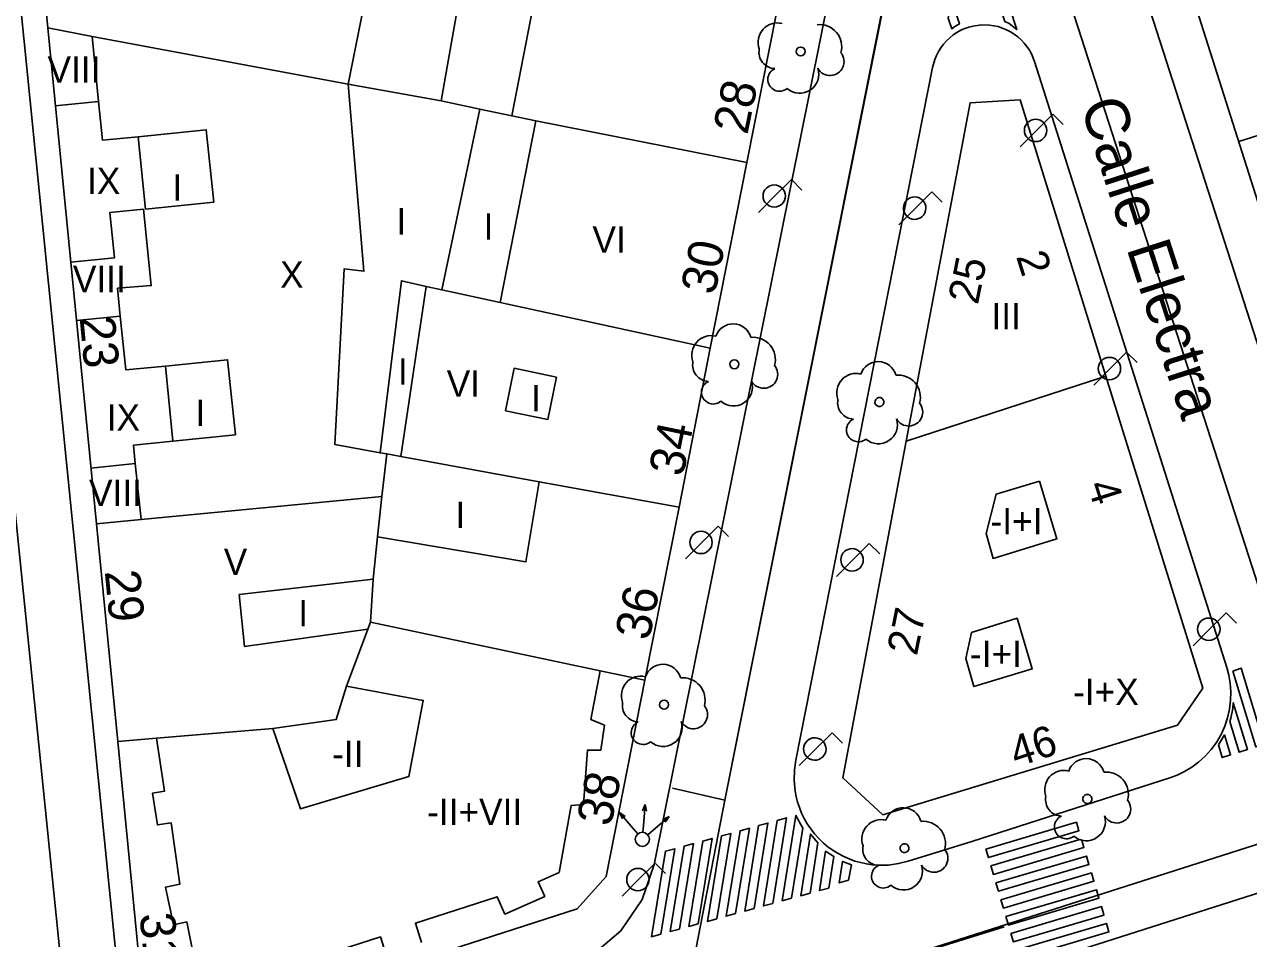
# Model space of a CAD drawing. Extents: x 282771 to 285132, y 4823109 to 4825496.
# Drawn here: x 284607.7 to 284677.3, y 4823692.1 to 4823744.1 of the extents above; entities that cross this region are included whole.
import ezdxf

# ---------------------------------------------------------------- set-up
doc = ezdxf.new("R2010")
doc.units = 0
for name, color, linetype in [('ACERA-BORDILLO', 7, 'Continuous'), ('ARBOL', 7, 'Continuous'), ('CALLE-EJE', 7, 'Continuous'), ('CALLE-TEXTO', 7, 'Continuous'), ('EDIFICIO', 7, 'Continuous'), ('FAROLA', 7, 'Continuous'), ('INTERIOR-EDIFICIO', 7, 'Continuous'), ('MEDIANERA', 7, 'Continuous'), ('NUM-LOCAL', 7, 'Continuous'), ('NUM-PORTAL', 7, 'Continuous'), ('PASO-PEATONES', 7, 'Continuous'), ('SEMAFORO', 7, 'Continuous'), ('SENAL-VIARIA', 7, 'Continuous'), ('TXT-ALTURA-EDIFICIO', 7, 'Continuous')]:
    doc.layers.add(name, color=color, linetype=linetype)

msp = doc.modelspace()

# ---------------------------------------------------------------- linework, layer by layer
at = {"layer": 'ACERA-BORDILLO'}
for points in [[(284724.299, 4823717.908), (284723.882, 4823717.708), (284723.463, 4823717.552), (284687.438, 4823705.922), (284687.177, 4823705.851), (284686.903, 4823705.802), (284686.616, 4823705.779), (284686.322, 4823705.783), (284686.023, 4823705.818), (284685.725, 4823705.883), (284685.431, 4823705.98), (284685.148, 4823706.107), (284684.88, 4823706.263), (284684.63, 4823706.444), (284684.402, 4823706.648), (284684.2, 4823706.87), (284684.024, 4823707.107), (284683.876, 4823707.353), (284683.755, 4823707.604), (284683.661, 4823707.857), (284664.395, 4823767.653), (284669.956, 4823795.553), (284677.226, 4823831.673)], [(284638.083, 4823690.247), (284639.978, 4823691.129), (284641.632, 4823692.529), (284642.85, 4823694.322), (284643.526, 4823696.3), (284663.504, 4823795.557), (284669.568, 4823825.686)], [(284600.883, 4823810.697), (284602.413, 4823795.557), (284613.303, 4823687.498), (284613.362, 4823687.106), (284613.465, 4823686.706), (284613.615, 4823686.303), (284613.814, 4823685.907), (284614.063, 4823685.526), (284614.36, 4823685.169), (284614.701, 4823684.844), (284615.081, 4823684.56), (284615.492, 4823684.322), (284615.925, 4823684.137), (284616.371, 4823684.004), (284616.819, 4823683.926), (284617.262, 4823683.899), (284617.691, 4823683.92), (284618.099, 4823683.983), (284618.483, 4823684.083), (284638.083, 4823690.247)], [(284664.987, 4823742.408), (284664.869, 4823742.621), (284664.732, 4823742.827), (284664.576, 4823743.024), (284664.402, 4823743.209), (284664.212, 4823743.38), (284664.007, 4823743.535), (284663.79, 4823743.671), (284663.563, 4823743.788), (284663.328, 4823743.885), (284663.089, 4823743.961), (284662.847, 4823744.016), (284662.606, 4823744.05), (284662.136, 4823744.06), (284661.669, 4823743.997), (284661.434, 4823743.936), (284661.2, 4823743.855), (284660.971, 4823743.753), (284660.748, 4823743.63), (284660.535, 4823743.489), (284660.335, 4823743.329), (284660.149, 4823743.152), (284659.979, 4823742.961), (284659.827, 4823742.758), (284659.694, 4823742.544), (284659.581, 4823742.324), (284659.488, 4823742.099), (284659.361, 4823741.646), (284651.579, 4823702.232), (284651.502, 4823701.684), (284651.487, 4823701.099), (284651.545, 4823700.486), (284651.604, 4823700.173), (284651.686, 4823699.858), (284651.789, 4823699.543), (284651.916, 4823699.23), (284652.066, 4823698.923), (284652.239, 4823698.622), (284652.434, 4823698.332), (284652.65, 4823698.054), (284652.887, 4823697.791), (284653.142, 4823697.544), (284653.415, 4823697.316), (284653.702, 4823697.109), (284654.001, 4823696.923), (284654.311, 4823696.761), (284654.628, 4823696.621), (284654.95, 4823696.505), (284655.274, 4823696.412), (284655.598, 4823696.343), (284655.92, 4823696.296), (284656.238, 4823696.27), (284656.854, 4823696.277), (284657.434, 4823696.355), (284657.97, 4823696.49), (284661.605, 4823697.622), (284672.852, 4823701.231), (284673.273, 4823701.387), (284673.691, 4823701.587), (284674.101, 4823701.833), (284674.494, 4823702.125), (284674.864, 4823702.461), (284675.204, 4823702.838), (284675.507, 4823703.252), (284675.767, 4823703.698), (284675.98, 4823704.168), (284676.142, 4823704.654), (284676.253, 4823705.15), (284676.312, 4823705.646), (284676.322, 4823706.136), (284676.286, 4823706.612), (284676.207, 4823707.069), (284676.091, 4823707.503), (284665.164, 4823741.972), (284664.987, 4823742.408)]]:
    msp.add_lwpolyline(points, dxfattribs=at)
at = {"layer": 'ARBOL'}
for centre in [(284651.865, 4823742.549), (284648.093, 4823724.76), (284644.096, 4823705.395)]:
    msp.add_circle(centre, 0.255, dxfattribs=at)
for centre, radius, start, end in [((284650.535, 4823743.079), 1.097, 75.4318, 200.55608), ((284652.925, 4823742.809), 1.272, 345.03273, 95.79925), ((284650.425, 4823742.509), 0.935, 168.59898, 268.13236), ((284653.535, 4823741.979), 0.797, 208.96246, 38.99103), ((284650.665, 4823740.959), 0.672, 113.73672, 309.4725), ((284651.805, 4823741.259), 1.086, 228.95447, 17.92796), ((284648.023, 4823726.02), 1.038, 15.64228, 161.38435), ((284646.763, 4823725.29), 1.097, 75.4318, 200.55608), ((284649.153, 4823725.02), 1.272, 345.03273, 95.79925), ((284646.653, 4823724.72), 0.935, 168.59898, 268.13236), ((284649.763, 4823724.19), 0.797, 208.96246, 38.99103), ((284646.893, 4823723.17), 0.672, 113.73672, 309.4725), ((284648.033, 4823723.47), 1.086, 228.95447, 17.92796), ((284644.026, 4823706.655), 1.038, 15.64228, 161.38435), ((284642.766, 4823705.925), 1.097, 75.4318, 200.55608), ((284645.156, 4823705.655), 1.272, 345.03273, 95.79925), ((284642.656, 4823705.355), 0.935, 168.59898, 268.13236), ((284645.766, 4823704.825), 0.797, 208.96246, 38.99103), ((284642.896, 4823703.805), 0.672, 113.73672, 309.4725), ((284644.036, 4823704.105), 1.086, 228.95447, 17.92796)]:
    msp.add_arc(centre, radius, start, end, dxfattribs=at)
for centre, major_axis, ratio, start_param, end_param in [((284656.269, 4823723.872), (0.604, 0.845), 0.999979, 5.605876, 8.149555), ((284655.009, 4823723.142), (0.638, 0.892), 0.999979, 0.366215, 2.550046), ((284657.399, 4823722.872), (0.74, 1.035), 0.999979, 5.071639, 7.004879), ((284654.899, 4823722.572), (-0.544, -0.761), 0.999979, 5.133882, 6.871067), ((284658.009, 4823722.042), (-0.463, -0.648), 0.999979, 5.838357, 9.154982), ((284655.139, 4823721.022), (-0.391, -0.547), 0.999979, 4.176355, 7.592588), ((284656.279, 4823721.322), (-0.631, -0.883), 0.999979, 6.187284, 8.787362), ((284668.095, 4823701.292), (0.588, 0.856), 0.999978, 5.587189, 8.130868), ((284666.835, 4823700.562), (0.621, 0.904), 0.999978, 0.347528, 2.531358), ((284669.225, 4823700.292), (0.72, 1.049), 0.999978, 5.052952, 6.986192), ((284666.725, 4823699.992), (-0.53, -0.771), 0.999978, 5.115194, 6.852379), ((284669.835, 4823699.462), (-0.451, -0.657), 0.999978, 5.81967, 9.136294), ((284657.695, 4823698.492), (0.588, 0.856), 0.999978, 5.587566, 8.131245), ((284668.105, 4823698.742), (-0.615, -0.895), 0.999978, 6.168596, 8.768674), ((284656.435, 4823697.761), (0.621, 0.904), 0.999978, 0.347905, 2.531736), ((284658.825, 4823697.492), (0.721, 1.049), 0.999978, 5.053329, 6.986569), ((284666.965, 4823698.442), (-0.38, -0.554), 0.999978, 4.157667, 7.573901), ((284656.325, 4823697.191), (-0.53, -0.771), 0.999978, 5.115572, 6.852757), ((284659.435, 4823696.662), (-0.451, -0.657), 0.999978, 5.820047, 9.136672), ((284656.565, 4823695.641), (-0.381, -0.554), 0.999978, 4.158045, 7.574278), ((284657.705, 4823695.941), (-0.615, -0.895), 0.999978, 6.168974, 8.769052)]:
    msp.add_ellipse(centre, major_axis=major_axis, ratio=ratio, start_param=start_param, end_param=end_param, dxfattribs=at)
for centre, major_axis, ratio in [((284656.339, 4823722.612), (0.148, 0.207), 0.999979), ((284668.165, 4823700.032), (0.144, 0.21), 0.999978), ((284657.765, 4823697.232), (0.144, 0.21), 0.999978)]:
    msp.add_ellipse(centre, major_axis=major_axis, ratio=ratio, dxfattribs=at)
at = {"layer": 'CALLE-EJE'}
for points in [[(284611.272, 4823676.226), (284602.163, 4823765.677)], [(284645.031, 4823686.979), (284647.545, 4823699.957), (284660.642, 4823765.593)], [(284660.642, 4823765.593), (284682.18, 4823698.855)], [(284645.031, 4823686.979), (284682.18, 4823698.855)]]:
    msp.add_lwpolyline(points, dxfattribs=at)
at = {"layer": 'EDIFICIO'}
for points in [[(284663.313, 4823809.767), (284660.503, 4823795.557), (284659.693, 4823791.437), (284657.983, 4823782.757), (284656.293, 4823774.197), (284654.453, 4823764.877), (284651.773, 4823751.278), (284648.803, 4823736.228), (284646.723, 4823725.678), (284644.943, 4823716.628), (284643.003, 4823706.788), (284640.803, 4823695.618), (284639.153, 4823693.778), (284616.903, 4823686.598), (284614.513, 4823688.108), (284613.023, 4823703.308), (284611.813, 4823715.688), (284609.043, 4823743.898), (284607.973, 4823754.798), (284605.653, 4823778.527), (284603.983, 4823795.557), (284603.223, 4823803.307)], [(284685.865, 4823708.822), (284695.065, 4823711.692), (284713.595, 4823717.482), (284722.655, 4823720.322), (284704.616, 4823778.013), (284667.676, 4823766.062), (284685.865, 4823708.822)], [(284669.215, 4823724.082), (284664.345, 4823739.792), (284661.495, 4823739.622), (284657.865, 4823720.382), (284654.255, 4823701.232), (284656.535, 4823699.132), (284673.285, 4823704.222), (284674.725, 4823706.332), (284669.215, 4823724.082)]]:
    msp.add_lwpolyline(points, dxfattribs=at)
at = {"layer": 'FAROLA'}
for p, q in [((284666.205, 4823738.991), (284665.265, 4823738.061)), ((284666.795, 4823738.401), (284666.205, 4823738.991)), ((284665.265, 4823738.061), (284664.335, 4823737.121)), ((284651.341, 4823735.26), (284650.401, 4823734.33)), ((284651.931, 4823734.67), (284651.341, 4823735.26)), ((284659.323, 4823734.569), (284658.383, 4823733.639)), ((284659.913, 4823733.979), (284659.323, 4823734.569)), ((284650.401, 4823734.33), (284649.471, 4823733.39)), ((284658.383, 4823733.639), (284657.453, 4823732.699)), ((284670.4, 4823725.441), (284669.46, 4823724.511)), ((284670.99, 4823724.851), (284670.4, 4823725.441)), ((284669.46, 4823724.511), (284668.53, 4823723.571)), ((284647.175, 4823715.558), (284646.235, 4823714.628)), ((284647.765, 4823714.968), (284647.175, 4823715.558)), ((284646.235, 4823714.628), (284645.305, 4823713.688)), ((284655.766, 4823714.563), (284654.826, 4823713.633)), ((284656.356, 4823713.973), (284655.766, 4823714.563)), ((284654.826, 4823713.633), (284653.896, 4823712.693)), ((284676.056, 4823710.617), (284675.116, 4823709.687)), ((284676.646, 4823710.027), (284676.056, 4823710.617)), ((284675.116, 4823709.687), (284674.186, 4823708.747)), ((284653.646, 4823703.803), (284652.706, 4823702.873)), ((284654.236, 4823703.213), (284653.646, 4823703.803)), ((284652.706, 4823702.873), (284651.776, 4823701.933)), ((284643.584, 4823696.376), (284642.644, 4823695.446)), ((284644.174, 4823695.786), (284643.584, 4823696.376)), ((284642.644, 4823695.446), (284641.714, 4823694.506))]:
    msp.add_line(p, q, dxfattribs=at)
for centre, radius in [((284665.225, 4823738.061), 0.638), ((284650.361, 4823734.33), 0.637), ((284669.42, 4823724.511), 0.638), ((284646.195, 4823714.628), 0.637), ((284675.076, 4823709.687), 0.638), ((284642.604, 4823695.446), 0.637)]:
    msp.add_circle(centre, radius, dxfattribs=at)
for centre in [(284658.343, 4823733.639), (284654.786, 4823713.633), (284652.666, 4823702.873)]:
    msp.add_ellipse(centre, major_axis=(0.372, 0.518), ratio=0.999979, dxfattribs=at)
at = {"layer": 'INTERIOR-EDIFICIO'}
for points in [[(284638.353, 4823753.918), (284635.433, 4823738.89), (284636.793, 4823738.608), (284634.773, 4823728.278), (284631.463, 4823728.998), (284630.563, 4823729.188), (284629.133, 4823719.508), (284636.993, 4823718.078), (284636.233, 4823713.518), (284627.803, 4823714.948), (284628.053, 4823717.238), (284628.333, 4823719.658), (284627.943, 4823719.728), (284625.363, 4823720.198), (284625.893, 4823730.178), (284627.023, 4823730.048), (284626.123, 4823740.688), (284628.159, 4823750.85)], [(284618.493, 4823733.988), (284618.063, 4823738.098), (284614.193, 4823737.698), (284614.613, 4823733.588), (284618.493, 4823733.988)], [(284619.713, 4823720.738), (284619.273, 4823725.018), (284615.733, 4823724.658), (284616.153, 4823720.378), (284619.713, 4823720.738)], [(284637.983, 4823724.028), (284637.493, 4823721.618), (284635.083, 4823722.118), (284635.573, 4823724.528), (284637.983, 4823724.028)], [(284665.445, 4823718.102), (284662.975, 4823717.372), (284662.415, 4823715.142), (284662.805, 4823713.712), (284666.435, 4823714.832), (284665.445, 4823718.102)], [(284627.393, 4823710.088), (284627.243, 4823709.698), (284620.233, 4823708.708), (284619.933, 4823711.658), (284627.543, 4823712.538), (284627.393, 4823710.088)], [(284661.575, 4823709.502), (284661.245, 4823708.032), (284661.705, 4823706.422), (284665.035, 4823707.432), (284664.165, 4823710.312), (284661.575, 4823709.502)], [(284626.043, 4823706.458), (284630.403, 4823705.638), (284629.583, 4823701.308), (284623.413, 4823699.468), (284621.843, 4823704.038), (284625.453, 4823704.548), (284626.043, 4823706.458)]]:
    msp.add_lwpolyline(points, dxfattribs=at)
at = {"layer": 'MEDIANERA'}
for p, q in [((284676.775, 4823737.432), (284678.685, 4823738.032)), ((284657.865, 4823720.382), (284669.215, 4823724.082))]:
    msp.add_line(p, q, dxfattribs=at)
for points in [[(284632.773, 4823749.948), (284633.203, 4823749.868), (284631.413, 4823739.738)], [(284611.573, 4823743.408), (284609.043, 4823743.898)], [(284631.413, 4823739.738), (284626.123, 4823740.688), (284611.573, 4823743.408)], [(284611.573, 4823743.408), (284611.933, 4823739.708)], [(284611.933, 4823739.708), (284609.473, 4823739.458)], [(284611.933, 4823739.708), (284612.163, 4823737.498), (284614.193, 4823737.698)], [(284631.413, 4823739.738), (284633.613, 4823739.268)], [(284631.463, 4823728.998), (284633.613, 4823739.268)], [(284633.613, 4823739.268), (284635.433, 4823738.89)], [(284636.793, 4823738.608), (284648.803, 4823736.228)], [(284610.353, 4823730.568), (284612.843, 4823730.818), (284612.583, 4823733.388), (284614.483, 4823733.578), (284614.933, 4823729.238), (284613.013, 4823729.078), (284613.173, 4823727.498)], [(284630.563, 4823729.188), (284629.153, 4823729.508), (284627.943, 4823719.728)], [(284646.723, 4823725.678), (284634.773, 4823728.278)], [(284613.173, 4823727.498), (284610.673, 4823727.248)], [(284613.173, 4823727.498), (284613.493, 4823724.438), (284615.733, 4823724.658)], [(284616.153, 4823720.378), (284613.923, 4823720.158), (284614.023, 4823719.108)], [(284628.333, 4823719.658), (284629.133, 4823719.508)], [(284614.023, 4823719.108), (284611.493, 4823718.858)], [(284614.023, 4823719.108), (284614.353, 4823715.93)], [(284636.993, 4823718.078), (284644.943, 4823716.628)], [(284628.053, 4823717.238), (284614.353, 4823715.93)], [(284614.353, 4823715.93), (284611.813, 4823715.688)], [(284627.543, 4823712.538), (284627.803, 4823714.948)], [(284626.043, 4823706.458), (284627.393, 4823710.088), (284640.464, 4823707.325)], [(284630.303, 4823691.878), (284629.953, 4823692.978), (284634.603, 4823694.468), (284635.043, 4823693.488), (284637.313, 4823694.488), (284636.943, 4823695.328), (284638.123, 4823695.858), (284638.813, 4823699.668), (284639.513, 4823699.728), (284639.733, 4823702.818), (284640.493, 4823702.808), (284640.703, 4823704.228), (284639.933, 4823704.548), (284640.464, 4823707.325)], [(284640.464, 4823707.325), (284643.003, 4823706.788)], [(284621.843, 4823704.038), (284615.223, 4823703.488)], [(284615.223, 4823703.488), (284613.023, 4823703.308)], [(284615.223, 4823703.488), (284615.683, 4823700.468), (284615.003, 4823700.368), (284615.283, 4823698.558), (284616.063, 4823698.678), (284616.563, 4823695.188), (284615.743, 4823695.018), (284616.203, 4823692.878), (284616.953, 4823693.038), (284617.413, 4823690.768)], [(284625.033, 4823691.238), (284627.963, 4823692.188), (284628.273, 4823691.228)]]:
    msp.add_lwpolyline(points, dxfattribs=at)
at = {"layer": 'PASO-PEATONES'}
for points in [[(284661.468, 4823750.391), (284661.67, 4823751.384), (284664.147, 4823743.793), (284663.715, 4823744.142), (284663.469, 4823744.26)], [(284660.255, 4823744.436), (284660.458, 4823745.429), (284660.886, 4823744.115), (284660.635, 4823743.962), (284660.45, 4823743.839)], [(284676.442, 4823707.311), (284676.918, 4823707.464), (284678.217, 4823703.151), (284677.741, 4823702.997)], [(284676.262, 4823704.442), (284676.325, 4823704.632), (284676.435, 4823705.182), (284676.463, 4823705.507), (284677.265, 4823702.844), (284676.789, 4823702.691)], [(284675.618, 4823703.113), (284675.97, 4823703.676), (284676.313, 4823702.538), (284675.837, 4823702.384)], [(284651.335, 4823694.386), (284650.805, 4823694.24), (284651.594, 4823699.1), (284651.991, 4823698.365)], [(284648.153, 4823693.51), (284647.623, 4823693.364), (284648.412, 4823698.224), (284648.943, 4823698.37)], [(284649.214, 4823693.802), (284648.684, 4823693.656), (284649.473, 4823698.516), (284650.003, 4823698.662)], [(284650.274, 4823694.094), (284649.744, 4823693.948), (284650.533, 4823698.808), (284651.064, 4823698.954)], [(284662.395, 4823697.18), (284667.545, 4823698.706), (284667.687, 4823698.227), (284662.537, 4823696.701)], [(284646.032, 4823692.927), (284645.502, 4823692.781), (284646.292, 4823697.641), (284646.822, 4823697.786)], [(284647.093, 4823693.218), (284646.563, 4823693.073), (284647.352, 4823697.932), (284647.882, 4823698.078)], [(284652.396, 4823694.677), (284651.865, 4823694.532), (284652.428, 4823698.034), (284652.844, 4823697.532)], [(284662.679, 4823696.221), (284667.738, 4823697.72), (284667.847, 4823697.687), (284667.971, 4823697.268), (284662.821, 4823695.742)], [(284643.912, 4823692.343), (284643.381, 4823692.197), (284644.171, 4823697.057), (284644.701, 4823697.203)], [(284644.972, 4823692.635), (284644.442, 4823692.489), (284645.231, 4823697.349), (284645.761, 4823697.495)], [(284653.456, 4823694.969), (284652.926, 4823694.823), (284653.282, 4823697.062), (284653.741, 4823696.763)], [(284654.585, 4823695.408), (284654.054, 4823695.262), (284654.242, 4823696.486), (284654.744, 4823696.283)], [(284662.963, 4823695.263), (284668.113, 4823696.788), (284668.255, 4823696.309), (284663.106, 4823694.783)], [(284663.248, 4823694.304), (284668.398, 4823695.83), (284668.54, 4823695.35), (284663.39, 4823693.824)], [(284663.532, 4823693.345), (284668.682, 4823694.871), (284668.824, 4823694.391), (284663.674, 4823692.865)], [(284663.816, 4823692.386), (284668.966, 4823693.912), (284669.081, 4823693.523), (284669.108, 4823693.433), (284666.348, 4823692.615), (284663.958, 4823691.907)], [(284664.1, 4823691.427), (284669.25, 4823692.953), (284669.392, 4823692.474), (284664.242, 4823690.948)]]:
    msp.add_lwpolyline(points, close=True, dxfattribs=at)
at = {"layer": 'SEMAFORO'}
for p, q in [((284641.558, 4823699.26), (284642.338, 4823698.347)), ((284641.558, 4823699.26), (284641.881, 4823699.036)), ((284641.729, 4823698.906), (284641.558, 4823699.26)), ((284642.871, 4823699.356), (284643.013, 4823699.727)), ((284642.92, 4823698.529), (284643.013, 4823699.727)), ((284643.096, 4823699.338), (284643.013, 4823699.727)), ((284642.889, 4823698.134), (284642.92, 4823698.529)), ((284643.466, 4823698.259), (284644.378, 4823699.039)), ((284644.024, 4823698.868), (284644.378, 4823699.039)), ((284644.154, 4823698.716), (284644.378, 4823699.039)), ((284642.338, 4823698.347), (284642.598, 4823698.043)), ((284643.162, 4823697.999), (284643.466, 4823698.259))]:
    msp.add_line(p, q, dxfattribs=at)
msp.add_circle((284642.858, 4823697.739), 0.4, dxfattribs=at)
at = {"layer": 'SENAL-VIARIA'}
for p, q in [((284651.05, 4823686.149), (285054.516, 4823814.504)), ((284652.984, 4823689.522), (284663.428, 4823692.756))]:
    msp.add_line(p, q, dxfattribs=at)
msp.add_lwpolyline([(284657.068, 4823747.792), (284647.545, 4823699.957), (284644.574, 4823700.649)], dxfattribs=at)

# ---------------------------------------------------------------- texts
at = {"layer": 'CALLE-TEXTO'}
msp.add_text('Calle Electra', height=2.5, rotation=287.88573, dxfattribs=at).set_placement((284667.748, 4823739.505))
at = {"layer": 'NUM-LOCAL'}
for s, height, rotation, p in [('25', 1.75, 78.43955, (284661.936, 4823728.1)), ('27', 1.75, 78.43955, (284658.467, 4823708.134)), ('46', 1.75, 18.23061, (284664.114, 4823701.819)), ('38', 2, 78.44004, (284641.069, 4823698.417))]:
    msp.add_text(s, height=height, rotation=rotation, dxfattribs=at).set_placement(p)
at = {"layer": 'NUM-PORTAL'}
for s, height, rotation, p in [('28', 2, 78.44004, (284648.828, 4823737.767)), ('30', 2, 78.44004, (284646.981, 4823728.653)), ('2', 1.75, 287.47939, (284664.101, 4823730.895)), ('23', 2, 275.57004, (284610.852, 4823727.427)), ('34', 2, 78.44004, (284645.164, 4823718.31)), ('4', 1.75, 287.47939, (284668.155, 4823717.884)), ('29', 2, 275.57004, (284612.284, 4823712.983)), ('36', 2, 78.44004, (284643.247, 4823708.995)), ('31', 2, 275.57004, (284614.261, 4823693.479))]:
    msp.add_text(s, height=height, rotation=rotation, dxfattribs=at).set_placement(p)
at = {"layer": 'TXT-ALTURA-EDIFICIO'}
for s, rotation, p in [('VIII', 0.00004, (284609.033, 4823740.768)), ('IX', 0.00004, (284611.276, 4823734.438)), ('I', 0.00004, (284616.142, 4823734.068)), ('I', 0.00004, (284628.882, 4823732.138)), ('I', 0.00004, (284633.832, 4823731.848)), ('VI', 0.00004, (284640.021, 4823731.098)), ('X', 0.00004, (284622.257, 4823729.108)), ('VIII', 0.00004, (284610.473, 4823728.858)), ('III', 0.00059, (284662.713, 4823726.742)), ('I', 0.00004, (284628.96, 4823723.597)), ('VI', 0.00004, (284631.733, 4823722.908)), ('I', 0.00004, (284636.532, 4823722.088)), ('I', 0.00004, (284617.452, 4823721.238)), ('IX', 0.00004, (284612.396, 4823720.988)), ('VIII', 0.00004, (284611.393, 4823716.688)), ('I', 0.00004, (284632.222, 4823715.438)), ('-I+I', 0.00059, (284662.659, 4823715.092)), ('V', 0.00004, (284619.054, 4823712.778)), ('I', 0.00004, (284623.292, 4823709.848)), ('-I+I', 0.00059, (284661.486, 4823707.542)), ('-I+X', 0.00059, (284667.353, 4823705.385)), ('-II', 0.00004, (284625.219, 4823701.848)), ('-II+VII', 0.00004, (284630.62, 4823698.548))]:
    msp.add_text(s, height=1.5, rotation=rotation, dxfattribs=at).set_placement(p)

doc.saveas('drawing.dxf')
